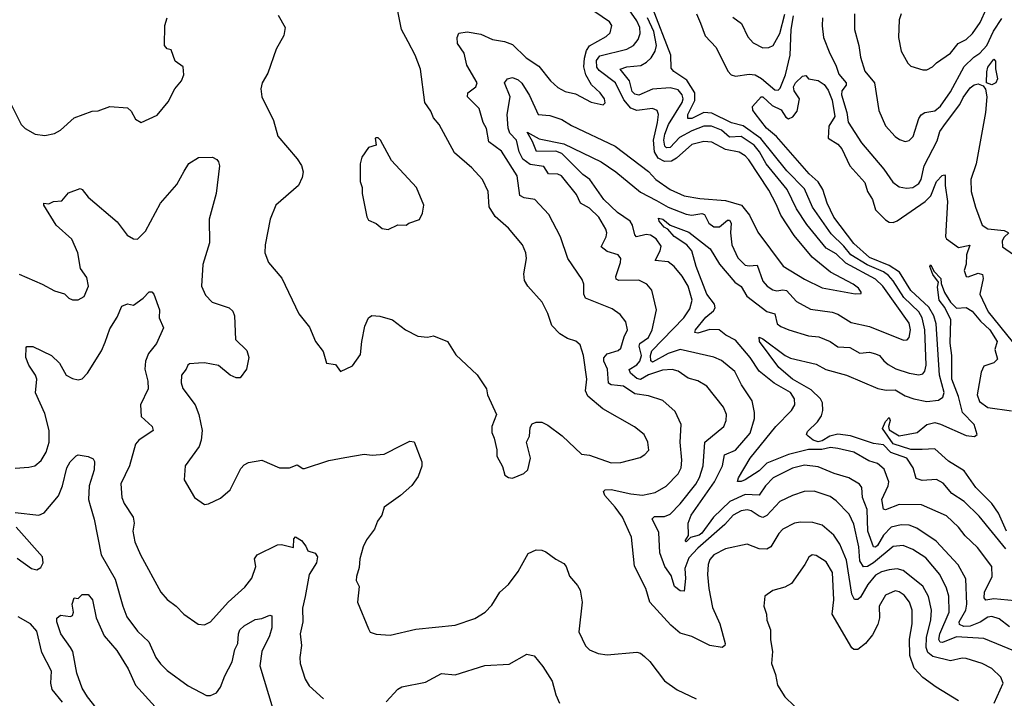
# Model space of a CAD drawing. Extents: x 1443846 to 1577407, y 839182 to 927291.
# Tile 363 of 535: x 1524918 to 1529908, y 892068 to 895505. Entities that reach past the tile are written whole.
import ezdxf

# ---------------------------------------------------------------- set-up
doc = ezdxf.new("R2010")
doc.units = 0

msp = doc.modelspace()

# ---------------------------------------------------------------- linework, layer by layer
at = {"layer": '0CON20XD'}
for points in [[(1527415, 893183.8), (1527473.6, 893206.4), (1527493.3, 893225), (1527506.9, 893285), (1527486.2, 893365), (1527502.5, 893395), (1527505, 893440), (1527515, 893457.5), (1527535, 893466.7), (1527565, 893466.2), (1527595, 893451.2), (1527667, 893397), (1527765, 893304.5), (1527805, 893299.1), (1527915, 893260.6), (1527965, 893261.9), (1528062.1, 893287.9), (1528086.8, 893303.2), (1528106, 893325), (1528101.4, 893365), (1528082, 893405), (1528033.1, 893443.1), (1527873.7, 893533.7), (1527797.8, 893597.8), (1527786, 893625), (1527791.8, 893685), (1527775.3, 893805), (1527758.9, 893858.9), (1527737.2, 893877.2), (1527695, 893890.6), (1527655, 893914.2), (1527615.5, 893955.5), (1527595, 894016.7), (1527566.5, 894075), (1527493.1, 894155), (1527476.9, 894185), (1527472.4, 894217.6), (1527486.4, 894295), (1527482.7, 894325), (1527466.4, 894365), (1527395, 894450), (1527327.8, 894507.8), (1527297.9, 894557.9), (1527292.2, 894635), (1527263.3, 894695), (1527210, 894755), (1527120.9, 894830.9), (1527043.7, 894973.7), (1527015, 895008.8), (1527001.3, 895041.3), (1526970.6, 895085), (1526948.6, 895255), (1526922.9, 895325), (1526886.4, 895393.6), (1526853.1, 895455), (1526818, 895635)], [(1526228.3, 895528.3), (1526263.3, 895465), (1526256.7, 895425), (1526217.5, 895355), (1526175.6, 895234.4), (1526146.2, 895185), (1526140, 895155), (1526146, 895115), (1526204.3, 894994.3), (1526226, 894915), (1526325, 894801.2), (1526346.3, 894766.3), (1526354.5, 894735), (1526350, 894705), (1526331.4, 894665), (1526216.2, 894565), (1526188, 894495), (1526162.5, 894365), (1526160, 894325), (1526178.8, 894275), (1526246.7, 894196.7), (1526332.5, 894015), (1526387.6, 893947.6), (1526418, 893875), (1526456, 893825), (1526472.5, 893765), (1526518.3, 893758.3), (1526543.8, 893723.8), (1526605, 893752.5), (1526645, 893810), (1526651.2, 893875), (1526667.7, 893952.3), (1526686.2, 893995), (1526703.3, 894006.7), (1526743.2, 894003.2), (1526807.5, 893985), (1526873.3, 893935), (1526935, 893902.9), (1526985, 893898), (1527015, 893904.2), (1527086.2, 893875), (1527128.3, 893808.3), (1527237, 893707), (1527284.4, 893635), (1527288.6, 893605), (1527333.9, 893506.1), (1527310.8, 893445), (1527311.2, 893415), (1527323.3, 893385), (1527336.1, 893326.1), (1527336.2, 893295), (1527365, 893242.5), (1527377.5, 893197.5), (1527395, 893186.7), (1527415, 893183.8)], [(1529856.6, 892043.4), (1529902.7, 892145), (1529890, 892175), (1529845, 892218.5), (1529795, 892243.8), (1529715, 892270.6), (1529695, 892272.2), (1529635, 892257.1), (1529545, 892280.2), (1529519.9, 892299.9), (1529511.8, 892325), (1529513.6, 892376.4), (1529534.8, 892465), (1529538.1, 892515), (1529524.4, 892584.4), (1529495, 892635.5), (1529395.8, 892715.8), (1529365, 892723.7), (1529325, 892719.3), (1529285, 892708.3), (1529255, 892691.4), (1529217.1, 892645), (1529179, 892581), (1529165, 892569.2), (1529149.4, 892569.4), (1529135.2, 892595), (1529108.7, 892768.6), (1529075, 892848.9), (1529044.5, 892895), (1528985, 892944.5), (1528938.3, 892958.3), (1528875, 892960), (1528845, 892954.5), (1528785, 892924.4), (1528765, 892902.9), (1528725, 892835.8), (1528705, 892823.3), (1528665, 892825.6), (1528605, 892849.4), (1528495, 892825.3), (1528435.6, 892795), (1528415, 892770.8), (1528407.9, 892745), (1528404.6, 892695), (1528410.4, 892625), (1528428.8, 892528.8), (1528465.6, 892445), (1528492.9, 892345), (1528492, 892335), (1528477.5, 892325), (1528415, 892336.2), (1528325, 892380.9), (1528265, 892398.1), (1528218.6, 892438.6), (1528111.1, 892555), (1528091.9, 892625), (1528033.2, 892736.8), (1528017.8, 892885), (1527972.3, 892985), (1527936.2, 893036.2), (1527883.8, 893095), (1527877.1, 893115), (1527885.5, 893124.5), (1527915, 893126.5), (1528015, 893103.8), (1528075, 893097.8), (1528138.8, 893111.2), (1528195, 893142.1), (1528255.4, 893205), (1528269.7, 893235), (1528274.1, 893275), (1528265.3, 893365), (1528270.5, 893455), (1528240.6, 893520.6), (1528176.7, 893576.7), (1528105, 893600.9), (1528035, 893610.5), (1527978.8, 893648.8), (1527947.6, 893652.4), (1527915.2, 893655.2), (1527901.6, 893665), (1527896.7, 893735), (1527878.9, 893775), (1527877.8, 893792.2), (1527895, 893813.4), (1527950.8, 893829.2), (1527965, 893840.8), (1527980.9, 893899.1), (1527998.5, 893935), (1527990.5, 893975), (1527961.2, 894011.2), (1527920.5, 894040.5), (1527785.4, 894095.4), (1527777.3, 894115), (1527776.5, 894165), (1527768.5, 894188.5), (1527695.5, 894295.5), (1527659.4, 894405), (1527598.9, 894518.9), (1527528, 894595), (1527475, 894603.5), (1527452.9, 894615), (1527440, 894715), (1527359, 894839), (1527296, 894886), (1527284.6, 894954.6), (1527266.4, 894985), (1527246.8, 895055), (1527188.2, 895115), (1527190, 895135), (1527230, 895165), (1527236.8, 895185), (1527184, 895275), (1527171.3, 895335), (1527136.2, 895385), (1527134.4, 895415.6), (1527142.9, 895437.1), (1527185, 895443.5), (1527255, 895432.5), (1527315, 895404.5), (1527375, 895394.7), (1527415, 895380), (1527485, 895312.7), (1527549.2, 895269.2), (1527607.5, 895195), (1527645, 895161.9), (1527681.7, 895141.7), (1527735, 895130), (1527815, 895088), (1527875, 895073.3), (1527885.8, 895084.2), (1527882, 895105), (1527860, 895135), (1527815.4, 895175.4), (1527786.6, 895226.6), (1527776.6, 895266.6), (1527780.3, 895310.2), (1527790.3, 895349.7), (1527806.5, 895373.5), (1527890.2, 895419.8), (1527911.3, 895438.7), (1527919.1, 895475), (1527906.9, 895495), (1527832.9, 895545)], [(1528285, 892610.6), (1528265, 892612.1), (1528236.2, 892635), (1528220, 892690), (1528187.8, 892735), (1528162.2, 892805), (1528157.3, 892907.3), (1528122.7, 892977.3), (1528135, 892988.8), (1528185, 892989.3), (1528215, 893001.3), (1528265, 893052.7), (1528345, 893153.2), (1528363.4, 893186.6), (1528382.5, 893245), (1528390.8, 893365), (1528486, 893445), (1528498.6, 893475), (1528500, 893505), (1528485, 893542), (1528399.7, 893649.7), (1528355, 893675.4), (1528305, 893689.6), (1528255, 893725.3), (1528225, 893733.1), (1528175, 893730.5), (1528105, 893705.7), (1528065, 893682), (1528045, 893688.5), (1528013.4, 893715), (1528006.7, 893733.3), (1528045, 893757.8), (1528060, 893775), (1528069.4, 893805), (1528057.6, 893852.4), (1528060, 893865), (1528105.1, 893894.9), (1528123.9, 893935), (1528145.4, 894035), (1528121.9, 894135), (1528096.1, 894166.1), (1528056.6, 894186.6), (1527955, 894184.7), (1527941.6, 894191.6), (1527938.5, 894205), (1527963.6, 894275), (1527964.4, 894295), (1527950.8, 894315), (1527895, 894330.5), (1527865.4, 894355), (1527890.6, 894405), (1527894.1, 894425), (1527888.5, 894445), (1527852.3, 894505), (1527805, 894551.1), (1527760, 894575), (1527739.1, 894619.1), (1527663.8, 894713.8), (1527645, 894723.3), (1527598, 894725), (1527575, 894760.7), (1527505, 894771.9), (1527467.9, 894797.9), (1527448.5, 894835), (1527435.2, 894895), (1527401.2, 894931.2), (1527394.2, 894955), (1527389.3, 895025), (1527403.1, 895115), (1527374.5, 895185), (1527389.4, 895205), (1527415, 895212.7), (1527445, 895200), (1527463, 895183), (1527501.1, 895121.1), (1527545.6, 895025), (1527605, 895020.3), (1527665, 894999.4), (1527715, 894968.8), (1527935, 894863.7), (1528105, 894735.4), (1528142.5, 894695), (1528214.8, 894644.8), (1528285, 894613.2), (1528365, 894598.9), (1528495, 894588.8), (1528576.4, 894566.4), (1528616.5, 894515), (1528659.1, 894429.1), (1528787.1, 894257.1), (1528895, 894190.3), (1528985, 894147.3), (1529152.7, 894117.3), (1529181.7, 894118.3), (1529183.3, 894125), (1529169.2, 894145), (1529142.5, 894165), (1529027, 894227), (1528935, 894302.5), (1528842.4, 894412.4), (1528774.7, 894515), (1528751.1, 894571.1), (1528715, 894640.9), (1528613.6, 894795), (1528595, 894815.8), (1528563.7, 894833.7), (1528495, 894848.4), (1528425, 894884.8), (1528385, 894888.6), (1528325, 894873.2), (1528246.3, 894803.7), (1528221.4, 894788.6), (1528185, 894787.3), (1528153.1, 894803.1), (1528135.7, 894835.7), (1528130, 894895), (1528151, 894985), (1528154.7, 895024.7), (1528149.5, 895045), (1528125, 895055.9), (1528045, 895045.6), (1528015, 895057.5), (1527979, 895099), (1527937.7, 895185), (1527855, 895247.7), (1527842.7, 895265), (1527841.9, 895298.1), (1527858.1, 895321.9), (1527995.6, 895355), (1528028.5, 895375), (1528052.3, 895405), (1528063.1, 895435), (1528061, 895465), (1528045, 895500), (1528006.3, 895555)], [(1529030.1, 894420.1), (1528935.2, 894555), (1528895, 894648.7), (1528805, 894740.4), (1528673.3, 894903.3), (1528585, 894967.1), (1528525, 894983.4), (1528425, 895031.5), (1528385, 895035.7), (1528325, 895004.9), (1528304.2, 895004.2), (1528304.5, 895025), (1528340.3, 895095), (1528340.1, 895135), (1528298.6, 895198.6), (1528233.1, 895243.1), (1528219.5, 895259.5), (1528217.1, 895325), (1528125.2, 895565)], [(1528348.7, 895535), (1528368.3, 895488.3), (1528392.6, 895422.6), (1528448.2, 895365), (1528507.1, 895245), (1528523.3, 895225), (1528545, 895219.6), (1528615, 895228.8), (1528645, 895225.4), (1528677, 895207), (1528745, 895150), (1528762.7, 895147.3), (1528772.2, 895157.8), (1528798.4, 895225), (1528823.1, 895325), (1528828, 895455), (1528839.2, 895525)], [(1528532.7, 895517.3), (1528576.9, 895485), (1528608.3, 895418.3), (1528635, 895387.8), (1528685, 895361.8), (1528715, 895363.8), (1528736.4, 895375), (1528770.3, 895435), (1528795, 895533.1)], [(1529148.5, 895535), (1529148.8, 895455), (1529170, 895375), (1529178.5, 895315), (1529200.9, 895245), (1529250, 895185), (1529271.8, 895045), (1529305, 894968), (1529355, 894914.3), (1529377.6, 894897.6), (1529405, 894888.6), (1529425, 894892.5), (1529446.7, 894913.3), (1529475.3, 895004.7), (1529487.1, 895022.9), (1529505.8, 895034.2), (1529555, 895042.7), (1529585, 895066.4), (1529635, 895139.6), (1529705, 895267.5), (1529754, 895315), (1529784.6, 895335.4), (1529818.9, 895375), (1529853.8, 895446.2), (1529895, 895510.4)], [(1529384.4, 895535), (1529375.6, 895505), (1529371.1, 895415), (1529384.4, 895345), (1529419.2, 895285), (1529435, 895269.2), (1529495, 895250.8), (1529515, 895251.4), (1529543.8, 895266.2), (1529565, 895287.1), (1529635, 895335.5), (1529674.8, 895385.2), (1529715, 895405.5), (1529747.1, 895435), (1529785, 895491.4), (1529817.5, 895562.5)], [(1524868.3, 895088.3), (1524926.2, 894975), (1524945, 894953.3), (1524995.9, 894925.9), (1525045, 894918.8), (1525095, 894928), (1525125, 894946), (1525195, 895007.5), (1525285, 895042.5), (1525315, 895044.2), (1525375, 895066.2), (1525465, 895058.8), (1525482.6, 895042.6), (1525505, 895001.2), (1525533.9, 894983.9), (1525615, 895021.2), (1525670.5, 895089.5), (1525703.8, 895155), (1525738, 895195), (1525750, 895225), (1525745.8, 895265.8), (1525705.7, 895295.7), (1525685, 895352.5), (1525665, 895356.7), (1525651.2, 895375), (1525654.2, 895475), (1525666.1, 895513.9)], [(1528325, 894941.8), (1528262.2, 894907.8), (1528215, 894857.3), (1528195.6, 894855.6), (1528188.3, 894865), (1528181.9, 894895), (1528187, 894925), (1528206, 894974), (1528276, 895085), (1528280.5, 895105), (1528275.7, 895125), (1528255, 895149.8), (1528215, 895160), (1528125, 895153), (1528055, 895122.8), (1528035, 895127.5), (1528021.2, 895141.2), (1528009.3, 895195), (1527960.8, 895255), (1527995, 895267), (1528066.2, 895273.8), (1528095, 895289.5), (1528118.5, 895311.5), (1528138.3, 895345), (1528144.5, 895375), (1528132.4, 895445), (1528099.1, 895515)], [(1528986.5, 895515), (1528984.2, 895474.2), (1528992.3, 895415), (1529023.4, 895333.4), (1529054.6, 895275), (1529069.1, 895229.1), (1529106.3, 895185), (1529106.7, 895173.3), (1529084.1, 895145), (1529082.5, 895125), (1529109.5, 895035), (1529115.9, 894985.9), (1529185, 894880.9), (1529297.3, 894747.3), (1529342.4, 894682.4), (1529375, 894658.1), (1529412.2, 894652.2), (1529445, 894655.4), (1529474.8, 894675.2), (1529487.2, 894695), (1529501.7, 894765), (1529567.8, 894892.2), (1529580.7, 894939.3), (1529610.4, 894979.6), (1529683.3, 895075), (1529699.7, 895110.3), (1529735, 895160.6), (1529755, 895175.3), (1529775, 895180.3), (1529800.7, 895170.7), (1529812.5, 895152.5), (1529818.8, 895115), (1529812.2, 895035), (1529764.7, 894775), (1529738.9, 894695), (1529740.8, 894635), (1529761.9, 894555), (1529796.4, 894465), (1529825, 894445.8), (1529907.4, 894437.4), (1529928.1, 894428.1)], [(1529845, 895174.6), (1529818.5, 895185), (1529818.8, 895241.2), (1529825, 895264.4), (1529855.6, 895305.6), (1529863.8, 895295), (1529863.6, 895256.4), (1529874, 895205), (1529865.4, 895185), (1529845, 895174.6)], [(1529915, 892825.4), (1529781, 892991), (1529705, 893064.1), (1529642.1, 893105), (1529598, 893158), (1529565, 893176.6), (1529491.9, 893171.9), (1529461.5, 893181.5), (1529445.5, 893235), (1529414.6, 893285), (1529333.1, 893313.1), (1529295, 893352.4), (1529245, 893358.3), (1529128.3, 893398.3), (1529065, 893405.4), (1529024.1, 893395.9), (1528985, 893372.2), (1528965, 893367.3), (1528940, 893375), (1528913.1, 893395), (1528905.7, 893405), (1528910.3, 893419.7), (1528961.3, 893468.7), (1528981.9, 893498.1), (1528988.7, 893525), (1528986.6, 893565), (1528976, 893585), (1528929.8, 893629.8), (1528835, 893684.8), (1528765, 893743.3), (1528667.1, 893875), (1528665, 893897.5), (1528685, 893889.4), (1528796.9, 893805), (1528825, 893790), (1528955, 893760.4), (1529003.2, 893733.2), (1529107.5, 893705), (1529267.5, 893637.5), (1529308.8, 893628.8), (1529355, 893629.7), (1529405, 893599.5), (1529450, 893585), (1529515, 893570.6), (1529575, 893578.5), (1529596.8, 893593.2), (1529603.6, 893616.4), (1529579.3, 893705), (1529562.1, 893965), (1529550.1, 894005), (1529525, 894048.3), (1529433.5, 894133.5), (1529376.7, 894226.7), (1529325, 894260.2), (1529225, 894300.1), (1529145, 894371.3), (1529044.8, 894505), (1529010, 894575), (1528987.8, 894645), (1528965, 894683.8), (1528918.2, 894725), (1528753.7, 894913.7), (1528702.7, 894955), (1528645, 895030), (1528633.9, 895046.1), (1528632.5, 895065), (1528676.4, 895113.6), (1528685, 895113.8), (1528731.1, 895071.1), (1528777.7, 895047.7), (1528801.2, 895011.2), (1528815, 895003.3), (1528836.7, 895013.3), (1528858.7, 895041.3), (1528869.5, 895105), (1528843.8, 895145), (1528839.4, 895165), (1528849.2, 895185), (1528885, 895219.2), (1528902, 895222), (1528916.2, 895206.2), (1528965, 895197.5), (1528995, 895177.5), (1529015, 895148.2), (1529035, 895097.8), (1529049.8, 895015), (1529018.4, 894965), (1529014.5, 894905), (1529065, 894874.2), (1529085, 894851.6), (1529125.3, 894765), (1529200.4, 894680.4), (1529215.2, 894635), (1529240.2, 894595), (1529255, 894542.4), (1529305, 894491.1), (1529325, 894478.8), (1529345, 894477.5), (1529365, 894486.9), (1529506.2, 894583.8), (1529536.3, 894613.7), (1529565, 894685.8), (1529593.5, 894716.5), (1529605, 894720), (1529608.8, 894715), (1529607.8, 894665), (1529620.6, 894585), (1529609.1, 894405), (1529614.5, 894395), (1529675, 894351.2), (1529733.3, 894363.3), (1529716.3, 894315), (1529713.8, 894266.2), (1529704.8, 894235), (1529714.7, 894204.7), (1529725, 894202.7), (1529775, 894222.1), (1529798, 894215), (1529800.9, 894195), (1529783.8, 894115), (1529825.3, 894025), (1529947.3, 893875)], [(1529935, 892429.3), (1529881.2, 892471.2), (1529845, 892482.5), (1529825, 892479.4), (1529785.7, 892454.3), (1529735, 892433.8), (1529702.6, 892432.6), (1529681.6, 892441.6), (1529679.2, 892455), (1529713.5, 892515), (1529718.5, 892545), (1529713.1, 892673.1), (1529674.8, 892744.8), (1529563.4, 892863.4), (1529465, 892929.6), (1529425, 892944.7), (1529385, 892947.4), (1529335, 892934.1), (1529295.4, 892894.6), (1529265, 892841.4), (1529255, 892832.9), (1529245, 892834.5), (1529216.7, 892915), (1529212.8, 893025), (1529189.7, 893085), (1529186.5, 893135), (1529173.3, 893153.3), (1529119.4, 893185), (1529045, 893205.9), (1528965, 893240), (1528895, 893248.1), (1528835, 893233.1), (1528736.4, 893185), (1528697.2, 893145), (1528665, 893097.3), (1528595, 893099.6), (1528517.2, 893065), (1528434.9, 892985.1), (1528374.4, 892905), (1528361.5, 892895), (1528317.5, 892882.5), (1528295, 892860), (1528291.4, 892865), (1528307.5, 892892.5), (1528305.8, 892955), (1528320.4, 892995), (1528439, 893165), (1528479.4, 893245), (1528489.4, 893300.6), (1528545, 893325.3), (1528619.2, 893410.8), (1528641.6, 893485), (1528642.5, 893515), (1528630, 893575), (1528576.8, 893655), (1528542.9, 893722.9), (1528475, 893779.1), (1528436.3, 893796.4), (1528265.2, 893835.2), (1528204.7, 893815), (1528125, 893771.4), (1528117.4, 893777.4), (1528115.1, 893805), (1528121.8, 893828.2), (1528283.4, 893995), (1528315, 894040.6), (1528326.7, 894085), (1528305.3, 894155), (1528275, 894206.8), (1528235, 894255.3), (1528205, 894278), (1528138, 894285), (1528164.1, 894335), (1528168.9, 894358.9), (1528143.2, 894395), (1528114.3, 894414.3), (1528093.5, 894416.5), (1528044.2, 894405), (1528035.3, 894415.3), (1528023.3, 894465), (1528011.1, 894485), (1527947.8, 894527.8), (1527878.1, 894595), (1527807.1, 894695), (1527771.8, 894721.8), (1527665, 894827.8), (1527635, 894838.7), (1527536.7, 894836.8), (1527517.5, 894887.5), (1527490, 894935), (1527551.2, 894901.2), (1527675, 894875.9), (1527865, 894784.6), (1527939.1, 894735), (1528065, 894630.8), (1528145, 894588.7), (1528205, 894556), (1528295, 894519.4), (1528325, 894514.4), (1528375, 894522.7), (1528389.2, 894519.2), (1528409.7, 894475), (1528436.5, 894456.5), (1528465, 894456.6), (1528505, 894489.7), (1528515, 894490.4), (1528523.6, 894475), (1528520.4, 894425), (1528527.5, 894365), (1528558.2, 894298.2), (1528595, 894262.6), (1528615, 894258.1), (1528655, 894261.5), (1528685, 894180.6), (1528705.8, 894155.8), (1528735, 894136.2), (1528755, 894131.1), (1528785, 894137.4), (1528804.3, 894134.3), (1528855, 894077.9), (1528925, 894039.2), (1529035, 894023.6), (1529065, 894013.5), (1529132.3, 893972.3), (1529225, 893950.7), (1529397.6, 893882.4), (1529415, 893883.1), (1529425.4, 893895), (1529432.2, 893935), (1529425, 893968.6), (1529291.7, 894155), (1529255, 894191), (1529105, 894272.6), (1529055, 894319.4), (1529005, 894347.4), (1528907.1, 894467.1), (1528855, 894547.9), (1528808.3, 894645), (1528700.8, 894775), (1528667.4, 894835), (1528640, 894870), (1528575, 894912.8), (1528515, 894909.3), (1528475, 894945.9), (1528424.8, 894965.2), (1528385, 894966.3), (1528325, 894941.8)], [(1526785, 894443.3), (1526835, 894466.7), (1526876.4, 894463.6), (1526890, 894475), (1526945, 894493.3), (1526958.8, 894525), (1526966.1, 894566.1), (1526928.8, 894655), (1526801.7, 894791.7), (1526746.2, 894895), (1526735, 894906.7), (1526725, 894907.5), (1526720, 894905), (1526725, 894870), (1526685, 894857.5), (1526651.2, 894808.8), (1526644.2, 894775), (1526643.8, 894685), (1526653.8, 894655), (1526654, 894625), (1526677, 894507), (1526685, 894490), (1526725, 894472.5), (1526755, 894446.7), (1526785, 894443.3)], [(1524915, 894215.8), (1525032.5, 894165), (1525095, 894132), (1525145, 894116.7), (1525167.5, 894095), (1525186.4, 894086.4), (1525215, 894086.7), (1525245, 894102.5), (1525267.5, 894155), (1525259.1, 894199.1), (1525226, 894245), (1525213.3, 894325), (1525182.7, 894392.7), (1525103.3, 894465), (1525040, 894565), (1525040, 894575), (1525065, 894572.5), (1525090, 894585), (1525131.7, 894588.3), (1525165, 894627.5), (1525225, 894650.8), (1525235.5, 894645.5), (1525265, 894606.7), (1525411.9, 894481.9), (1525463.3, 894413.3), (1525495, 894395.8), (1525515, 894394), (1525555, 894434), (1525631.5, 894575), (1525715, 894670), (1525751.7, 894738.3), (1525775, 894777.1), (1525825, 894807.1), (1525895, 894809.2), (1525917.3, 894797.3), (1525926, 894785), (1525931.2, 894765), (1525914.5, 894625.5), (1525877.8, 894495), (1525880, 894375), (1525845.6, 894265), (1525839.4, 894155), (1525859.1, 894109.1), (1525893.8, 894075), (1525980, 894045), (1525998.7, 894028.7), (1526006.7, 894005), (1526012, 893885), (1526068.9, 893828.9), (1526079.1, 893795), (1526068.2, 893735), (1526035, 893690.8), (1526015, 893690.8), (1525985, 893704.2), (1525925, 893752.9), (1525855, 893767.1), (1525824.2, 893765.8), (1525778.3, 893761.7), (1525770, 893755), (1525762.5, 893735), (1525738.8, 893705), (1525736.1, 893666.1), (1525745, 893637.5), (1525806.9, 893555), (1525825.7, 893505), (1525842.9, 893425), (1525838.1, 893375), (1525827.3, 893342.7), (1525756.7, 893245), (1525751.2, 893175), (1525803.3, 893085), (1525855, 893050), (1525875, 893053.3), (1525935, 893081.2), (1525985.5, 893124.5), (1526038.3, 893231.7), (1526055, 893251.2), (1526077.7, 893262.3), (1526145, 893274), (1526235, 893236), (1526285, 893236), (1526325, 893250), (1526352.3, 893232.3), (1526362, 893232), (1526485, 893272.5), (1526565, 893288.1), (1526664.2, 893304.2), (1526705, 893300), (1526765, 893304.5), (1526855, 893349.4), (1526895, 893370.8), (1526916.9, 893366.9), (1526955.5, 893265.5), (1526956.4, 893243.6), (1526938.3, 893191.7), (1526905, 893145.8), (1526847.5, 893095), (1526765, 893036), (1526752.9, 892995), (1526731.2, 892965), (1526716, 892925), (1526675, 892870), (1526658.6, 892835), (1526641.4, 892775), (1526639.1, 892730.9), (1526624.2, 892685), (1526624, 892665), (1526638.8, 892635), (1526630, 892555), (1526685, 892420), (1526695, 892403.3), (1526725, 892393.3), (1526795, 892388), (1526925, 892418), (1527125, 892439.2), (1527225, 892472), (1527276.2, 892505), (1527310.3, 892539.7), (1527351.2, 892605), (1527396, 892645), (1527445, 892711.2), (1527495, 892802), (1527535, 892820.8), (1527565, 892819.2), (1527585, 892810), (1527635, 892772), (1527675, 892750.8), (1527688.1, 892735), (1527705, 892686.2), (1527745, 892640), (1527758.8, 892615), (1527768, 892555), (1527751.2, 892405), (1527785, 892333.3), (1527805, 892313.8), (1527850, 892295), (1527895, 892288.8), (1528045, 892302.5), (1528065, 892296), (1528085, 892280), (1528112, 892255), (1528185, 892156), (1528250.7, 892110.7), (1528346.7, 892065)], [(1529961, 892561), (1529855, 892572.1), (1529815, 892565.5), (1529806.6, 892576.6), (1529807.9, 892605), (1529846.5, 892685), (1529845.4, 892735), (1529772, 892832), (1529710.4, 892890.4), (1529675.5, 892935), (1529615, 892991.5), (1529488.8, 893048.8), (1529375, 893049.8), (1529305, 893022.9), (1529296.4, 893026.4), (1529286.9, 893075), (1529319.7, 893145), (1529321.9, 893165), (1529298.8, 893228.8), (1529265, 893257.5), (1529221, 893271), (1529145, 893314.3), (1529065, 893332.8), (1529027.9, 893337.9), (1528982.4, 893327.6), (1528915, 893327.9), (1528815, 893302.3), (1528705, 893258.9), (1528665, 893220.7), (1528594.5, 893175), (1528575, 893165.4), (1528556, 893166), (1528560.8, 893185), (1528620.6, 893285), (1528750, 893445), (1528829.1, 893525), (1528846.2, 893555), (1528845.4, 893585), (1528825, 893616.1), (1528741.1, 893665), (1528665.6, 893725.6), (1528620, 893795), (1528545, 893882.4), (1528497.4, 893907.4), (1528462.5, 893935), (1528415, 893936.5), (1528355, 893918.2), (1528340, 893920), (1528343.1, 893935), (1528395, 893997.7), (1528435, 894030), (1528442.5, 894045), (1528439.7, 894065), (1528400.4, 894115), (1528347.1, 894255), (1528324.6, 894334.6), (1528298.9, 894365), (1528235, 894407.6), (1528203.4, 894443.4), (1528183.5, 894455), (1528158.2, 894485), (1528155, 894500), (1528177.1, 894495), (1528214.5, 894464.5), (1528308.4, 894428.4), (1528417.1, 894345), (1528465, 894266.9), (1528542.5, 894175), (1528574.3, 894154.3), (1528603.2, 894105), (1528705, 894026.8), (1528744.7, 894014.7), (1528757.5, 893965), (1528775, 893951.4), (1528816, 893935), (1528915, 893904.7), (1528968.2, 893898.2), (1529025.8, 893875.8), (1529065, 893848.2), (1529125.2, 893845.2), (1529175, 893816.2), (1529225, 893820.6), (1529255, 893813.6), (1529275, 893803.8), (1529296.6, 893776.6), (1529319.4, 893759.4), (1529357.6, 893737.6), (1529425, 893714.7), (1529475, 893706), (1529495, 893712.1), (1529505.2, 893724.8), (1529512.3, 893755), (1529505.5, 893935), (1529490.8, 893995), (1529475.2, 894025), (1529398.9, 894098.9), (1529345, 894182.9), (1529320.3, 894210.3), (1529295, 894227.9), (1529212.8, 894262.8), (1529130.2, 894315), (1529095, 894358.4), (1529030.1, 894420.1)], [(1529931.1, 894425), (1529907.1, 894402.9), (1529897.9, 894385), (1529899.4, 894355), (1529955.2, 894315.2)], [(1529919.3, 892915), (1529878.5, 893005), (1529844.9, 893054.9), (1529762.9, 893135), (1529705, 893219.6), (1529625, 893269.1), (1529555, 893332.2), (1529491.2, 893328.8), (1529435, 893328.9), (1529345, 893356.9), (1529290.3, 893435), (1529305, 893470), (1529325, 893490), (1529329.1, 893475), (1529320.5, 893445), (1529325, 893428), (1529375, 893398), (1529465.6, 893414.4), (1529514.7, 893455.3), (1529555, 893464.6), (1529585, 893456.7), (1529715, 893399), (1529756.2, 893393.8), (1529770.9, 893405), (1529755, 893455.6), (1529695.4, 893515.4), (1529676.6, 893596.6), (1529641.2, 893685), (1529641.9, 893805), (1529633.1, 893866.9), (1529636.1, 893985), (1529607.2, 894047.2), (1529578.2, 894085), (1529569.8, 894150.2), (1529574.2, 894175), (1529545, 894213.8), (1529530, 894255), (1529535, 894263.3), (1529550.8, 894230.8), (1529586.7, 894195), (1529588.3, 894168.3), (1529604.1, 894124.1), (1529635, 894074.4), (1529665, 894043.8), (1529715, 894047.1), (1529745, 894029.4), (1529787.5, 893977.5), (1529835, 893934.2), (1529871.2, 893875), (1529860, 893835), (1529873.8, 893785), (1529855, 893767.5), (1529805, 893750), (1529790, 893720), (1529771, 893605), (1529781.4, 893571.4), (1529825, 893540.5), (1529945, 893524.3)], [(1524895, 893232.9), (1524965, 893238), (1524995, 893246), (1525027.4, 893272.6), (1525053.1, 893315), (1525067.1, 893365), (1525066.9, 893425), (1525045, 893510), (1524998.6, 893615), (1525004.3, 893685), (1524997.5, 893705), (1524964.3, 893755), (1524949.2, 893795), (1524951.2, 893845), (1524955, 893850), (1524985, 893850), (1525080, 893805), (1525119.1, 893765), (1525154.3, 893705), (1525185, 893687.8), (1525215, 893681.8), (1525235, 893686.7), (1525261.8, 893715), (1525332.8, 893827.2), (1525351.1, 893871.1), (1525375, 893940), (1525411.3, 893998.7), (1525435, 894053.8), (1525464.2, 894065.8), (1525495, 894060), (1525544, 894095), (1525575, 894127.5), (1525587.3, 894127.3), (1525598, 894115), (1525625.8, 894035), (1525624.2, 893995), (1525647.1, 893945), (1525610.6, 893865), (1525571.6, 893815), (1525555.3, 893775), (1525552.2, 893735), (1525567.8, 893675), (1525569.2, 893635), (1525529.7, 893555), (1525534.4, 893495), (1525590, 893445), (1525594, 893425), (1525521.4, 893375), (1525504.4, 893355), (1525474.4, 893245), (1525431.4, 893155), (1525435.6, 893085), (1525448.1, 893055), (1525493.1, 892985), (1525497.8, 892955), (1525490.8, 892915), (1525501.3, 892861.3), (1525530.6, 892795), (1525634, 892605), (1525665, 892568.8), (1525711.2, 892535), (1525750, 892495), (1525823.2, 892443.2), (1525855, 892440.8), (1525885, 892455.8), (1525974.6, 892555.4), (1526058.3, 892631.7), (1526095, 892676.7), (1526114.3, 892735), (1526108.8, 892775), (1526121.2, 892795), (1526225, 892845.8), (1526245, 892846.9), (1526305, 892832.7), (1526308.1, 892875), (1526315, 892885.8), (1526347, 892867), (1526368.5, 892838.5), (1526377.5, 892815), (1526415, 892803.3), (1526427.1, 892785), (1526421.8, 892755), (1526385.3, 892695), (1526365, 892583.3), (1526351.2, 892525), (1526353.5, 892455), (1526340, 892395), (1526345.7, 892335), (1526337.1, 892275), (1526340, 892245), (1526364.2, 892165), (1526385, 892131.2), (1526458, 892065)], [(1524895, 893010), (1525015, 892996.4), (1525042.2, 893007.8), (1525115, 893093.3), (1525135.2, 893144.8), (1525156.6, 893235), (1525174.5, 893265), (1525205, 893296.2), (1525215, 893302), (1525265, 893292), (1525290.5, 893280.5), (1525297.7, 893267.7), (1525295.3, 893225.3), (1525270.2, 893145), (1525266.4, 893075), (1525274.7, 893045), (1525295.3, 892975.3), (1525331.5, 892795), (1525402.3, 892672.3), (1525440, 892535), (1525461.5, 892481.5), (1525515, 892408.1), (1525573.4, 892353.4), (1525608.5, 892275), (1525632, 892242), (1525665, 892208.9), (1525771.1, 892131.1), (1525865, 892082.5), (1525885, 892082), (1525915, 892096), (1525935, 892123.8), (1525957.7, 892182.3), (1525995, 892252.5), (1526008.9, 892315), (1526023.1, 892345), (1526026.2, 892395), (1526033.8, 892415), (1526055, 892434.7), (1526112.2, 892467.7), (1526145, 892473.1), (1526185, 892490), (1526196.1, 892486.1), (1526196.6, 892425), (1526184.7, 892385), (1526144.5, 892304.5), (1526135, 892232.5), (1526200.5, 892015)], [(1529993, 892293), (1529805, 892371.6), (1529665, 892378.8), (1529595, 892351.3), (1529583, 892353), (1529576.6, 892366.6), (1529580.9, 892395), (1529628, 892505), (1529626.7, 892585), (1529615.5, 892625.5), (1529581.4, 892695), (1529509.6, 892779.6), (1529445, 892822.5), (1529395, 892841.4), (1529345, 892836.5), (1529245.1, 892754.9), (1529215, 892735.6), (1529193.7, 892733.7), (1529175.1, 892765.1), (1529171, 892835), (1529145, 892950), (1529121.4, 893001.4), (1529055, 893068.8), (1529025, 893090.4), (1528945, 893117.5), (1528894.1, 893115.9), (1528835, 893095.9), (1528771.1, 893065), (1528705.2, 892994.8), (1528685, 892984.7), (1528665, 892990.7), (1528625, 893017.4), (1528605, 893022.1), (1528575, 893017.3), (1528533.4, 892995), (1528490.8, 892949.2), (1528355, 892829.2), (1528309.9, 892780.1), (1528288.8, 892725), (1528293.1, 892675), (1528285, 892610.6)], [(1524905, 892777.7), (1524978, 892725), (1525005, 892719.4), (1525025, 892730), (1525036.7, 892755), (1525033.5, 892785), (1524900.4, 892935)], [(1529676.2, 892055), (1529562.9, 892125), (1529494.3, 892174.3), (1529451, 892221), (1529428.8, 892285), (1529427.4, 892367.4), (1529440.9, 892445), (1529440.6, 892515), (1529426.7, 892555), (1529400.6, 892590.6), (1529375, 892608.2), (1529355, 892612.7), (1529305, 892590.6), (1529273.8, 892535), (1529275.4, 892475), (1529267.8, 892442.2), (1529240.3, 892389.8), (1529204.4, 892345), (1529165, 892315.5), (1529145, 892315.6), (1529135, 892323.1), (1529036.2, 892495), (1529043.7, 892566.3), (1529037.8, 892705), (1529005, 892760), (1528955, 892791.1), (1528935, 892794.3), (1528916.6, 892783.4), (1528896.7, 892745), (1528830.2, 892649.8), (1528795, 892630.6), (1528735, 892614), (1528694.4, 892585.6), (1528690, 892535), (1528702.5, 892495), (1528704.4, 892464.4), (1528722.5, 892415), (1528722.9, 892365), (1528732.9, 892305), (1528727.5, 892245), (1528748.9, 892188.9), (1528758.1, 892135), (1528795.7, 892075.7), (1528845, 892028)], [(1525325, 891997.1), (1525261.3, 892075), (1525235, 892120), (1525207.7, 892195), (1525187.5, 892305), (1525175, 892325.8), (1525126.2, 892395), (1525105.8, 892455), (1525106.2, 892473.8), (1525125, 892490), (1525175, 892482), (1525185, 892486.7), (1525190.6, 892505), (1525184.2, 892545), (1525195, 892577.5), (1525215, 892573.3), (1525235, 892593.3), (1525265, 892593.3), (1525286.9, 892566.9), (1525306.5, 892475), (1525345.5, 892385), (1525409.9, 892309.9), (1525468.3, 892218.2), (1525505.3, 892135.3), (1525605, 892024.3)], [(1525135, 892048.6), (1525082, 892112), (1525075.9, 892145), (1525079.5, 892205), (1525030.3, 892300.3), (1525005, 892407.8), (1524973.1, 892445), (1524911.1, 892481.1)], [(1526775, 892050), (1526835, 892114.3), (1526854, 892126), (1526975, 892150.6), (1527055, 892194.4), (1527125, 892187.7), (1527275, 892234.5), (1527398.8, 892241.2), (1527488.8, 892291.2), (1527525, 892283.8), (1527569.7, 892229.7), (1527616.2, 892155), (1527634.7, 892085), (1527654, 892044)]]:
    msp.add_lwpolyline(points, dxfattribs=at)

doc.saveas('drawing.dxf')
